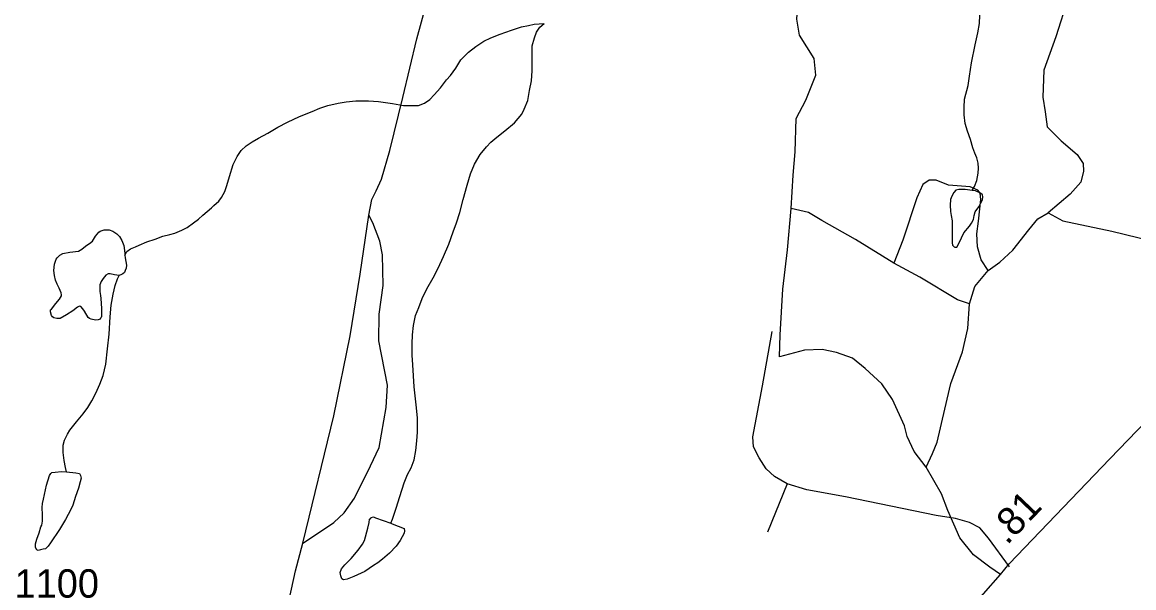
# Model space of a CAD drawing. Extents: x 2126262 to 2293712, y 749403 to 919119.
# Drawn here: x 2179353 to 2184249, y 814282 to 816773 of the extents above; entities that cross this region are included whole.
import ezdxf

# ---------------------------------------------------------------- set-up
doc = ezdxf.new("R2010")
doc.units = 0
for name, color, linetype in [('Exist Hydrographic Misc Water Feature', 7, 'Continuous'), ('Exist Road Non-System Type 51', 7, 'Continuous'), ('Exist Road Primary US Attributed', 7, 'Continuous'), ('Exist Road Primary US Mileage Hundredths English Label', 7, 'Continuous'), ('Exist Road Secondary Type 51 Number Label', 7, 'Continuous')]:
    doc.layers.add(name, color=color, linetype=linetype)

msp = doc.modelspace()

# ---------------------------------------------------------------- linework, layer by layer
at = {"layer": 'Exist Hydrographic Misc Water Feature'}
for points in [[(2183537.5, 816032.3), (2183547.6, 816050.3), (2183557.4, 816076.4), (2183563.3, 816108.4), (2183565, 816130.4), (2183563.1, 816152.4), (2183556.8, 816176.3), (2183548.8, 816196.3), (2183540.6, 816220.2), (2183530.3, 816256.2), (2183516, 816294.1), (2183506.1, 816328), (2183501.8, 816366), (2183501.6, 816398), (2183503.3, 816434), (2183519, 816494.1), (2183524.8, 816536.1), (2183534.6, 816594.1), (2183550, 816674.2), (2183561.9, 816726.2), (2183569.5, 816768.2), (2183571.3, 816804.3)], [(2179804.3, 815747.5), (2179814.4, 815763.6), (2179830.4, 815775.6), (2179852.1, 815783.8), (2179868.1, 815791.8), (2179902.1, 815806), (2179938, 815818.3), (2179971.9, 815830.5), (2180003.8, 815838.6), (2180025.8, 815844.7), (2180055.7, 815856.9), (2180079.5, 815869), (2180107.6, 815889.1), (2180129.3, 815905.3), (2180149.2, 815923.4), (2180187.2, 815955.6), (2180197, 815965.7), (2180219.1, 815985.7), (2180230.8, 816001.8), (2180244.8, 816027.9), (2180254.6, 816054), (2180266.3, 816094), (2180282.1, 816146.1), (2180299.7, 816182.1), (2180317.6, 816208.3), (2180339.5, 816228.3), (2180365.3, 816246.5), (2180393.2, 816262.7), (2180435.3, 816284.9), (2180479.2, 816311.1), (2180520.8, 816333.4), (2180574.9, 816357.7), (2180630.5, 816380), (2180664.5, 816394.2), (2180698.6, 816406.4), (2180744.3, 816416.6), (2180780.4, 816422.8), (2180822.4, 816427), (2180878.4, 816427.3), (2180922.3, 816423.5), (2180984.4, 816415.9), (2181032.4, 816406.2), (2181068.3, 816406.4), (2181098.4, 816406.5), (2181124.2, 816416.7), (2181148, 816432.9), (2181168.1, 816452.9), (2181195.8, 816485.1), (2181221.6, 816519.2), (2181239.5, 816539.3), (2181263.3, 816571.4), (2181285, 816607.5), (2181297.1, 816619.6), (2181318.8, 816641.7), (2181350.8, 816665.9), (2181386.5, 816690.1), (2181416.7, 816704.2), (2181458.5, 816720.5), (2181508.3, 816738.7), (2181552.4, 816753), (2181582.3, 816759.2), (2181608.2, 816765.3), (2181652.1, 816767.6)], [(2180976.6, 814566.4), (2180984.6, 814584.4), (2181000.4, 814632.5), (2181016, 814684.6), (2181035.7, 814744.7), (2181049.4, 814780.8), (2181065.4, 814810.8), (2181079.1, 814844.9), (2181086.7, 814886.9), (2181090.6, 814929), (2181094.3, 814966.9), (2181094.1, 815028.9), (2181089.8, 815074.9), (2181079.3, 815166.8), (2181072.8, 815264.8), (2181070.5, 815306.7), (2181070.1, 815356.7), (2181072.2, 815396.7), (2181075.9, 815436.7), (2181085.5, 815480.8), (2181099.2, 815516.8), (2181115, 815556.9), (2181134.9, 815599), (2181162.6, 815647.2), (2181184.3, 815689.3), (2181208.1, 815741.3), (2181231.5, 815795.5), (2181251.4, 815849.6), (2181265.1, 815889.6), (2181280.9, 815935.7), (2181294.6, 815991.8), (2181312.3, 816055.8), (2181327.9, 816105.9), (2181345.5, 816148), (2181369.5, 816190.1), (2181397.4, 816224.3), (2181417.1, 816244.4), (2181443.1, 816266.5), (2181478.8, 816294.7), (2181520.6, 816330.9), (2181554.2, 816369.1), (2181564.3, 816391.1), (2181580.1, 816429.2), (2181587.9, 816473.3), (2181595.7, 816515.3), (2181599.4, 816559.3), (2181599.1, 816605.3), (2181598.7, 816643.3), (2181598.7, 816669.3), (2181608.6, 816705.3), (2181618.4, 816729.4), (2181626.4, 816743.4), (2181632.4, 816751.4), (2181652.1, 816767.6)], [(2183537.5, 816032.3), (2183505.5, 816036.1), (2183477.6, 816036), (2183465.5, 816033.9), (2183455.9, 816023.8), (2183447.9, 816007.8), (2183441.7, 815991.8), (2183440.1, 815967.8), (2183442.2, 815939.8), (2183444.4, 815921.8), (2183448.3, 815897.8), (2183448.9, 815837.9), (2183449.1, 815801.9), (2183451, 815791.9), (2183457.1, 815783.9), (2183461, 815782), (2183465.1, 815782), (2183469, 815782), (2183479.1, 815802), (2183500.8, 815846.2), (2183524.6, 815874.3), (2183534.6, 815888.3), (2183542.2, 815904.3), (2183546.3, 815922.3), (2183550, 815938.4), (2183566, 815960.5), (2183574, 815974.5), (2183581.8, 815990.6), (2183583.8, 816004.6), (2183581.8, 816012.6), (2183573.8, 816020.5), (2183551.7, 816030.3), (2183537.5, 816032.3)], [(2179780.7, 815657.4), (2179758.8, 815661.3), (2179740.8, 815665.2), (2179730.9, 815665.1), (2179720.9, 815659), (2179709, 815645), (2179701, 815631), (2179695, 815617), (2179695.2, 815603), (2179695.2, 815586.9), (2179697.3, 815568.9), (2179699.5, 815557), (2179701.8, 815513), (2179701.8, 815495), (2179701.8, 815483), (2179702, 815477), (2179700.2, 815473), (2179698.1, 815469), (2179696.1, 815465), (2179688.1, 815463), (2179676.2, 815460.9), (2179656.1, 815464.8), (2179650.1, 815468.8), (2179644, 815472.7), (2179627.8, 815500.5), (2179619.8, 815510.6), (2179611.8, 815520.5), (2179605.8, 815522.4), (2179595.8, 815518.4), (2179575.9, 815502.3), (2179548, 815484.1), (2179520.1, 815468), (2179506, 815467.9), (2179492, 815471.8), (2179486.1, 815475.8), (2179482, 815481.7), (2179477.9, 815497.8), (2179477.9, 815505.8), (2179481.8, 815509.8), (2179501.7, 815533.9), (2179517.7, 815554), (2179525.7, 815568), (2179525.7, 815572), (2179525.3, 815582), (2179515.4, 815601.9), (2179507.4, 815619.9), (2179499, 815637.8), (2179495.1, 815657.8), (2179492.9, 815679.8), (2179494.9, 815707.7), (2179502.5, 815729.8), (2179506.6, 815735.8), (2179518.5, 815747.9), (2179532.6, 815754), (2179562.4, 815760.1), (2179600.3, 815764.4), (2179616.3, 815774.4), (2179632.3, 815786.5), (2179642.1, 815794.6), (2179650.1, 815798.6), (2179662, 815808.7), (2179676.2, 815830.8), (2179689.9, 815848.8), (2179695.9, 815852.9), (2179713.9, 815859), (2179735.8, 815859.1), (2179751.8, 815853.2), (2179769.9, 815841.2), (2179782, 815829.4), (2179792, 815811.5), (2179800, 815789.5), (2179804.3, 815755.5), (2179804.3, 815747.5)], [(2179804.3, 815747.5), (2179806.6, 815735.5), (2179812.5, 815703.6), (2179810.9, 815689.5), (2179806.8, 815679.5), (2179802.9, 815671.5), (2179796.7, 815665.5), (2179790.8, 815661.5), (2179780.7, 815657.4)], [(2179547.8, 814792.3), (2179543.9, 814812.3), (2179537.6, 814842.3), (2179533.2, 814878.3), (2179533, 814910.2), (2179539, 814932.2), (2179552.7, 814958.3), (2179562.8, 814976.4), (2179574.9, 814990.4), (2179592.5, 815012.6), (2179622.2, 815048.7), (2179642.3, 815076.8), (2179660, 815104.9), (2179677.8, 815139), (2179695.6, 815179.1), (2179709.4, 815217.1), (2179721.1, 815267.2), (2179728.9, 815335.2), (2179736.2, 815399.2), (2179740.1, 815475.3), (2179745.5, 815527.3), (2179753.3, 815575.2), (2179763.1, 815613.3), (2179773.2, 815643.4), (2179780.7, 815657.4)], [(2179547.8, 814792.3), (2179589.8, 814788.6), (2179605.8, 814784.7), (2179609.7, 814776.7), (2179612, 814764.8), (2179608.1, 814748.7), (2179600.3, 814720.7), (2179588.4, 814684.6), (2179576.5, 814646.6), (2179566.9, 814626.5), (2179543.1, 814582.4), (2179517.3, 814538.2), (2179477.5, 814480.1), (2179467.6, 814466), (2179455.7, 814453.9), (2179445.9, 814451.9), (2179433.8, 814449.8), (2179423.7, 814445.8), (2179417.8, 814449.8), (2179411.9, 814459.6), (2179411.7, 814475.7), (2179417.6, 814495.7), (2179427.2, 814523.7), (2179435.2, 814549.8), (2179439.1, 814557.8), (2179443, 814575.8), (2179442.8, 814603.8), (2179440.8, 814635.8), (2179442.6, 814653.8), (2179446.5, 814671.8), (2179460, 814733.9), (2179473.8, 814775.9), (2179479.7, 814786), (2179483.8, 814790), (2179497.8, 814792), (2179525.9, 814794.2), (2179547.8, 814792.3)], [(2180976.6, 814566.4), (2180982.6, 814564.4), (2181034.8, 814542.7), (2181036.9, 814532.7), (2181034.8, 814522.8), (2181017, 814490.7), (2180999.4, 814464.6), (2180971.3, 814434.4), (2180939.5, 814408.2), (2180919.6, 814392.1), (2180899.7, 814380), (2180861.8, 814353.8), (2180814, 814331.5), (2180784.1, 814319.4), (2180768.1, 814317.3), (2180760.1, 814321.2), (2180756, 814335.2), (2180753.7, 814349.2), (2180759.9, 814365.2), (2180773.8, 814383.3), (2180801.5, 814411.5), (2180833.3, 814447.6), (2180851.3, 814473.7), (2180861.2, 814489.8), (2180874.9, 814543.9), (2180880.6, 814569.9), (2180882.5, 814583.9), (2180888.6, 814588), (2180890.5, 814592), (2180900.5, 814594), (2180908.5, 814590), (2180976.6, 814566.4)]]:
    msp.add_lwpolyline(points, dxfattribs=at)
at = {"layer": 'Exist Road Non-System Type 51'}
msp.add_line((2182722, 814739.6), (2182635, 814527.1), dxfattribs=at)
for points in [[(2182739.2, 815952.7), (2182748.6, 816100), (2182757, 816202), (2182761.2, 816348.6), (2182803.7, 816430.3), (2182848.4, 816540.6), (2182841.4, 816613.2), (2182775.8, 816716.6), (2182764, 816787.1), (2182773.7, 816928.1), (2182797.4, 817113.8), (2182839.3, 817214.4)], [(2182839.3, 817214.4), (2183073.6, 817154.2), (2183439.2, 817077.3), (2183799.9, 816994.3), (2183967.3, 816951), (2183974.3, 816925.8), (2183960.3, 816881.1), (2183905.9, 816709.4), (2183852.2, 816562.1), (2183848, 816443.4), (2183857.8, 816379.1), (2183867.6, 816312.1), (2183928.3, 816251.3), (2183999.4, 816191.3), (2184025.9, 816150.8), (2184027.3, 816117.3), (2184016.2, 816068.4), (2183968.7, 816015.3), (2183871.3, 815933.2)], [(2180880.3, 815923.9), (2180893.6, 815993), (2180911.7, 816030.7), (2180935.5, 816082.4), (2180971.7, 816208.1), (2181029.6, 816442), (2181091, 816700.3), (2181132.2, 816850.4)], [(2183607.6, 815680.4), (2183576.9, 815726.5), (2183560.1, 815783.8), (2183557.3, 815841), (2183564.3, 815896.9), (2183575.5, 815993.2), (2183572.7, 816019.8), (2183561.5, 816033.7), (2183528, 816047.7), (2183433.1, 816056.1), (2183378.7, 816077), (2183348, 816077), (2183320.1, 816058.9), (2183293.6, 816000.2), (2183232.2, 815813.1), (2183192.5, 815711.9)], [(2182688.4, 815299.2), (2182691.4, 815396.2), (2182702.6, 815597.3), (2182724.2, 815771.1), (2182739.2, 815952.7)], [(2183192.5, 815711.9), (2183023.1, 815816.5), (2182875.2, 815900.3), (2182815.9, 815935.9), (2182739.2, 815952.7)], [(2180588.7, 814478.5), (2180657.8, 814523.9), (2180724.8, 814570), (2180770.8, 814611.9), (2180816.9, 814676.1), (2180886.6, 814818.6), (2180925, 814900.3), (2180955.7, 815076.2), (2180961.3, 815174), (2180924.3, 815370.2), (2180925.7, 815487.5), (2180942.4, 815613.2), (2180940.3, 815749.3), (2180927.8, 815809.4), (2180897.1, 815890.4), (2180880.3, 815923.9)], [(2180588.7, 814478.5), (2180725.5, 815039.9), (2180798, 815391.8), (2180841.3, 815664.1), (2180880.3, 815923.9)], [(2183607.6, 815680.4), (2183659.2, 815716.7), (2183716.4, 815769.8), (2183786.1, 815859.2), (2183826.6, 815906.7), (2183871.3, 815933.2)], [(2183871.3, 815933.2), (2183935.9, 815898.7), (2184152.2, 815852.6), (2184326.6, 815810.8), (2184381.7, 815779.3), (2184401.3, 815674.6)], [(2183525.9, 815533.1), (2183472.9, 815549.9), (2183306.9, 815650.4), (2183192.5, 815711.9)], [(2183525.9, 815533.1), (2183549, 815609.2), (2183607.6, 815680.4)], [(2183334.4, 814813.3), (2183361.6, 814874), (2183382.6, 814922.9), (2183416, 815069.5), (2183442.4, 815181.9), (2183494, 815321.5), (2183517.6, 815424.2), (2183525.9, 815533.1)], [(2182722, 814739.6), (2182665.7, 814772.9), (2182629.9, 814806.2), (2182599.1, 814854.8), (2182573.5, 814903.5), (2182571, 814947), (2182613.2, 815171), (2182656.7, 815411.7)], [(2183334.4, 814813.3), (2183282.1, 814882.4), (2183250, 814948), (2183238.8, 814995.5), (2183185.8, 815111.4), (2183139.8, 815179.8), (2183065.8, 815248.3), (2183009.3, 815293.7), (2182939.6, 815318.8), (2182876.8, 815331.4), (2182798.6, 815328.6), (2182688.4, 815299.2)], [(2183661.3, 814340.9), (2183614.2, 814372.7), (2183543, 814427.1), (2183483, 814502.6), (2183430, 814622.7), (2183401.4, 814696), (2183334.4, 814813.3)], [(2183701.3, 814374.8), (2183609.1, 814500.3), (2183570.7, 814546.3), (2183524.6, 814569.4), (2183463.2, 814587.3), (2183378.7, 814600.1), (2182979.3, 814682), (2182809.1, 814714), (2182722, 814739.6)], [(2180528.7, 814228.6), (2180556.6, 814357), (2180588.7, 814478.5)]]:
    msp.add_lwpolyline(points, dxfattribs=at)
at = {"layer": 'Exist Road Primary US Attributed'}
msp.add_lwpolyline([(2182674.5, 812949.4), (2182962.2, 813399.7), (2183098.6, 813609.3), (2183288, 813886.4), (2183352.6, 813982.6), (2183512, 814170.5), (2183661.3, 814340.9), (2183700.5, 814386.9), (2184142.6, 814850.6), (2184826.3, 815557.2), (2185042.9, 815792.2), (2185438.9, 816202.5)], dxfattribs=at)

# ---------------------------------------------------------------- texts
at = {"layer": 'Exist Road Primary US Mileage Hundredths English Label'}
msp.add_text('.81', height=125, rotation=46.3716, dxfattribs=at).set_placement((2183690.4, 814466.8))
at = {"layer": 'Exist Road Secondary Type 51 Number Label'}
msp.add_text('1100', height=125, dxfattribs=at).set_placement((2179319.2, 814238.5))

doc.saveas('drawing.dxf')
